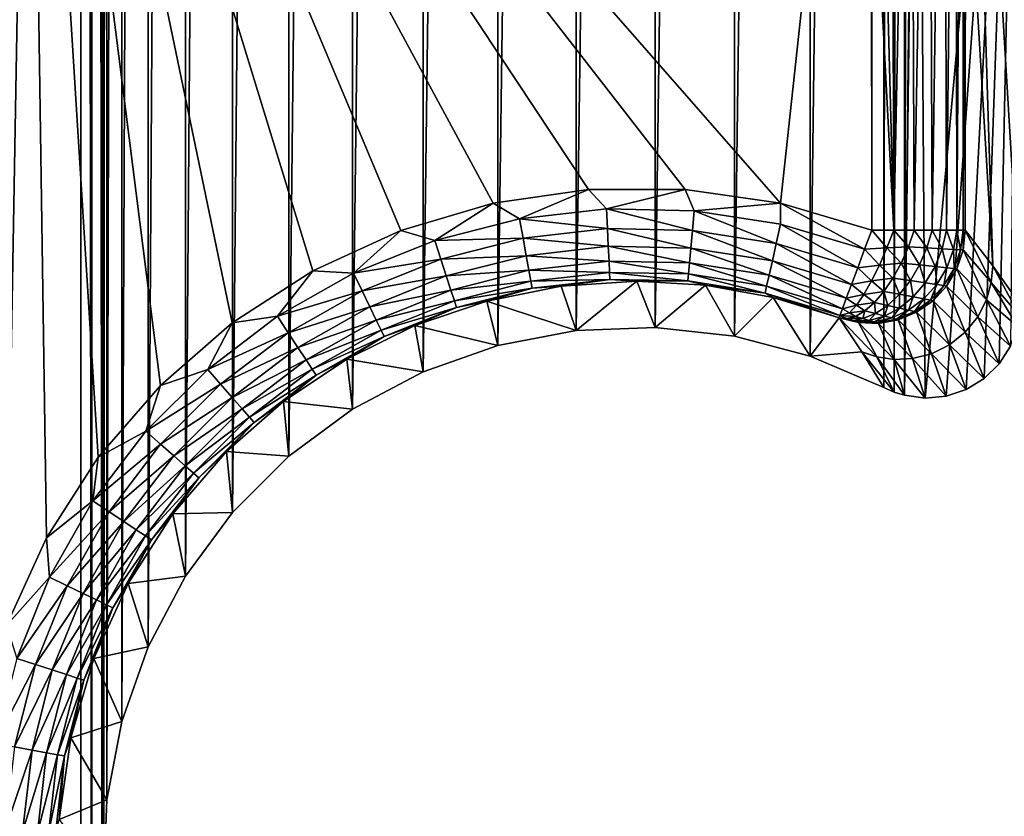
# Model space of a CAD drawing. Header units: metres. Extents: x -205 to 205, y -104 to 104.
# Tile 271 of 656: x -101.11 to -90.58, y -35.98 to -27.47. Entities that reach past the tile are written whole.
import ezdxf

# ---------------------------------------------------------------- set-up
doc = ezdxf.new("R2010")
doc.units = ezdxf.units.M
doc.layers.add('solid_01_2-CONSUMER_EHM_BOX_SW0001', color=7, linetype='CONTINUOUS')

msp = doc.modelspace()

# ---------------------------------------------------------------- linework, layer by layer
at = {"layer": 'solid_01_2-CONSUMER_EHM_BOX_SW0001'}
for points in [[(-200.010849, -74.958488), (-200.010773, 75.041512), (-0.010778, 75.04142)], [(-0.010849, -74.95858), (-200.010849, -74.958488), (-0.010778, 75.04142)], [(-100.443649, 40.640213, 63.099998), (-100.455429, -40.555729, 63.099998), (-110.711159, -40.55426, 63.099998)], [(-100.443649, 40.640213, 63.099998), (-110.711159, -40.55426, 63.099998), (-110.710999, -39.454594, 63.099998)], [(-100.443649, 40.640213, 63.099998), (-110.710999, -39.454594, 63.099998), (-110.699692, 39.542015, 63.099998)], [(-100.443649, 40.640213, 63.099998), (-100.336395, -40.547253, 63.099998), (-100.455429, -40.555729, 63.099998)], [(-100.324631, 40.631687, 63.099998), (-100.336395, -40.547253, 63.099998), (-100.443649, 40.640213, 63.099998)], [(-100.324631, 40.631687, 63.099998), (-100.222992, -40.527271, 63.099998), (-100.336395, -40.547253, 63.099998)], [(-100.21125, 40.611656, 63.099998), (-100.222992, -40.527271, 63.099998), (-100.324631, 40.631687, 63.099998)], [(-100.199188, 36.739082, 63.099998), (-100.222992, -40.527271, 63.099998), (-100.21125, 40.611656, 63.099998)], [(-173.512405, -37.4473, 108.5), (-88.501671, 37.540531, 108.5), (-173.501678, 37.5527, 108.5)], [(-173.512405, -37.4473, 108.5), (-88.512413, -37.459469, 108.5), (-88.501671, 37.540531, 108.5)], [(-100.199188, 36.739082, 63.099998), (-100.209694, -36.654671, 63.099998), (-100.222992, -40.527271, 63.099998)], [(-100.166359, 35.892834, 63.099998), (-100.209694, -36.654671, 63.099998), (-100.199188, 36.739082, 63.099998)], [(-100.166359, 35.892834, 63.099998), (-100.176628, -35.80843, 63.099998), (-100.209694, -36.654671, 63.099998)], [(-100.005829, 35.055706, 63.099998), (-100.176628, -35.80843, 63.099998), (-100.166359, 35.892834, 63.099998)], [(-100.005829, 35.055706, 63.099998), (-100.015854, -34.971352, 63.099998), (-100.176628, -35.80843, 63.099998)], [(-99.725822, 34.257557, 63.099998), (-100.015854, -34.971352, 63.099998), (-100.005829, 35.055706, 63.099998)], [(-99.725822, 34.257557, 63.099998), (-99.735619, -34.173283, 63.099998), (-100.015854, -34.971352, 63.099998)], [(-99.326309, 33.50378, 63.099998), (-99.735619, -34.173283, 63.099998), (-99.725822, 34.257557, 63.099998)], [(-101.250664, -33.94685, 6), (-101.009949, -20.257677, 6), (-101.236252, 34.019035, 6)], [(-99.326309, 33.50378, 63.099998), (-99.335884, -33.419621, 63.099998), (-99.735619, -34.173283, 63.099998)], [(-98.82415, 32.823624, 63.099998), (-99.335884, -33.419621, 63.099998), (-99.326309, 33.50378, 63.099998)], [(-98.82415, 32.823624, 63.099998), (-98.833542, -32.739605, 63.099998), (-99.335884, -33.419621, 63.099998)], [(-98.220818, 32.220116, 63.099998), (-98.833542, -32.739605, 63.099998), (-98.82415, 32.823624, 63.099998)], [(-98.220818, 32.220116, 63.099998), (-98.230034, -32.136272, 63.099998), (-98.833542, -32.739605, 63.099998)], [(-97.540802, 31.71777, 63.099998), (-98.230034, -32.136272, 63.099998), (-98.220818, 32.220116, 63.099998)], [(-97.540802, 31.71777, 63.099998), (-97.549873, -31.634117, 63.099998), (-98.230034, -32.136272, 63.099998)], [(-96.78714, 31.318039, 63.099998), (-97.549873, -31.634117, 63.099998), (-97.540802, 31.71777, 63.099998)], [(-92.648842, 31.149733, 63.099998), (-91.864624, 31.486334, 63.099998), (-92.657745, -31.06748, 63.099998)], [(-91.864624, 31.486334, 63.099998), (-91.873634, -31.404306, 63.099998), (-92.657745, -31.06748, 63.099998)], [(-91.754089, 31.533689, 63.099998), (-91.873634, -31.404306, 63.099998), (-91.864624, 31.486334, 63.099998)], [(-91.754089, 31.533689, 63.099998), (-91.763115, -31.451689, 63.099998), (-91.873634, -31.404306, 63.099998)], [(-91.643433, 31.56814, 63.099998), (-91.763115, -31.451689, 63.099998), (-91.754089, 31.533689, 63.099998)], [(-91.643433, 31.56814, 63.099998), (-91.652473, -31.486174, 63.099998), (-91.763115, -31.451689, 63.099998)], [(-91.643433, 31.56814, 63.099998), (-91.505829, 20.342657, 63.099998), (-91.652473, -31.486174, 63.099998)], [(-96.78714, 31.318039, 63.099998), (-96.796097, -31.234604, 63.099998), (-97.549873, -31.634117, 63.099998)], [(-95.989075, 31.037806, 63.099998), (-96.796097, -31.234604, 63.099998), (-96.78714, 31.318039, 63.099998)], [(-92.648842, 31.149733, 63.099998), (-93.468506, -30.853344, 63.099998), (-93.459656, 30.935829, 63.099998)], [(-92.648842, 31.149733, 63.099998), (-92.657745, -31.06748, 63.099998), (-93.468506, -30.853344, 63.099998)], [(-95.989075, 31.037806, 63.099998), (-95.997948, -30.954597, 63.099998), (-96.796097, -31.234604, 63.099998)], [(-95.151993, 30.877031, 63.099998), (-95.997948, -30.954597, 63.099998), (-95.989075, 31.037806, 63.099998)], [(-95.151993, 30.877031, 63.099998), (-95.160828, -30.794064, 63.099998), (-95.997948, -30.954597, 63.099998)], [(-94.305756, 30.843964, 63.099998), (-95.160828, -30.794064, 63.099998), (-95.151993, 30.877031, 63.099998)], [(-94.305756, 30.843964, 63.099998), (-94.314575, -30.761236, 63.099998), (-95.160828, -30.794064, 63.099998)], [(-93.459656, 30.935829, 63.099998), (-94.314575, -30.761236, 63.099998), (-94.305756, 30.843964, 63.099998)], [(-93.459656, 30.935829, 63.099998), (-93.468506, -30.853344, 63.099998), (-94.314575, -30.761236, 63.099998)], [(-91.652473, -31.486174, 63.099998), (-91.505829, 20.342657, 63.099998), (-91.50602, 19.039267, 63.099998)], [(-91.652473, -31.486174, 63.099998), (-91.50602, 19.039267, 63.099998), (-91.511459, -18.957342, 63.099998)], [(-91.652473, -31.486174, 63.099998), (-91.511459, -18.957342, 63.099998), (-91.511642, -20.260733, 63.099998)], [(-101.250664, -33.94685, 6), (-100.822754, -33.01004, 6), (-101.009949, -20.257677, 6)], [(-92.976326, -29.433245, 6), (-92.009987, -20.512053, 6), (-101.009949, -20.257677, 6)], [(-93.99427, -29.285986, 6), (-92.976326, -29.433245, 6), (-101.009949, -20.257677, 6)], [(-95.026894, -29.285738, 6), (-93.99427, -29.285986, 6), (-101.009949, -20.257677, 6)], [(-96.046501, -29.432863, 6), (-95.026894, -29.285738, 6), (-101.009949, -20.257677, 6)], [(-97.034622, -29.724173, 6), (-96.046501, -29.432863, 6), (-101.009949, -20.257677, 6)], [(-97.973137, -30.154863, 6), (-97.034622, -29.724173, 6), (-101.009949, -20.257677, 6)], [(-98.837029, -30.713064, 6), (-97.973137, -30.154863, 6), (-101.009949, -20.257677, 6)], [(-99.604118, -31.380417, 6), (-98.837029, -30.713064, 6), (-101.009949, -20.257677, 6)], [(-100.267845, -32.147213, 6), (-99.604118, -31.380417, 6), (-101.009949, -20.257677, 6)], [(-100.822754, -33.01004, 6), (-100.267845, -32.147213, 6), (-101.009949, -20.257677, 6)], [(-91.652473, -31.486174, 63.099998), (-91.511642, -20.260733, 63.099998), (-91.430527, -31.516359, 63.099998)], [(-91.430527, -31.516359, 63.099998), (-91.511642, -20.260733, 63.099998), (-90.411972, -20.260891, 63.099998)], [(-91.430527, -31.516359, 63.099998), (-90.411972, -20.260891, 63.099998), (-91.204445, -31.494024, 63.099998)], [(-91.204445, -31.494024, 63.099998), (-90.411972, -20.260891, 63.099998), (-90.992958, -31.42351, 63.099998)], [(-90.413445, -30.516777, 63.099998), (-90.411972, -20.260891, 63.099998), (-90.999657, -20.750475, 6.989528)], [(-90.992958, -31.42351, 63.099998), (-90.411972, -20.260891, 63.099998), (-90.799438, -31.305477, 63.099998)], [(-90.799438, -31.305477, 63.099998), (-90.411972, -20.260891, 63.099998), (-90.640007, -31.149803, 63.099998)], [(-90.640007, -31.149803, 63.099998), (-90.411972, -20.260891, 63.099998), (-90.516777, -30.959291, 63.099998)], [(-92.976326, -29.433245, 6), (-92.000885, -29.720072, 6), (-92.009987, -20.512053, 6)], [(-92.009987, -20.512053, 6), (-92.000885, -29.720072, 6), (-91.999916, -25.239517, 6)], [(-91.766243, -29.720102, 6.027918), (-91.792999, -20.758808, 6.021575), (-92.004807, -20.758966, 6)], [(-91.766243, -29.720102, 6.027918), (-92.004807, -20.758966, 6), (-91.999916, -25.239517, 6)], [(-91.766243, -29.720102, 6.027918), (-91.583344, -20.758236, 6.090754), (-91.792999, -20.758808, 6.021575)], [(-91.766243, -29.720102, 6.027918), (-91.546967, -29.720133, 6.108957), (-91.583344, -20.758236, 6.090754)], [(-91.546967, -29.720133, 6.108957), (-91.3899, -20.757246, 6.20737), (-91.583344, -20.758236, 6.090754)], [(-91.546967, -29.720133, 6.108957), (-91.3564, -29.720161, 6.235385), (-91.3899, -20.757246, 6.20737)], [(-91.3564, -29.720161, 6.235385), (-91.227684, -20.755899, 6.36428), (-91.3899, -20.757246, 6.20737)], [(-91.3564, -29.720161, 6.235385), (-91.20327, -29.720182, 6.396831), (-91.227684, -20.755899, 6.36428)], [(-91.20327, -29.720182, 6.396831), (-91.104652, -20.754263, 6.553835), (-91.227684, -20.755899, 6.36428)], [(-91.20327, -29.720182, 6.396831), (-91.092148, -29.720198, 6.582626), (-91.104652, -20.754263, 6.553835)], [(-91.092148, -29.720198, 6.582626), (-91.027519, -20.752428, 6.765339), (-91.104652, -20.754263, 6.553835)], [(-91.092148, -29.720198, 6.582626), (-91.024651, -29.720209, 6.783269), (-91.027519, -20.752428, 6.765339)], [(-91.000938, -29.720406, 6.989528), (-91.000298, -25.235435, 6.989528), (-91.027519, -20.752428, 6.765339)], [(-91.024651, -29.720209, 6.783269), (-91.000938, -29.720406, 6.989528), (-91.027519, -20.752428, 6.765339)], [(-90.707146, -30.103773, 35.049213), (-90.999657, -20.750475, 6.989528), (-91.000298, -25.235435, 6.989528)], [(-90.707146, -30.103773, 35.049213), (-90.413445, -30.516777, 63.099998), (-90.999657, -20.750475, 6.989528)], [(-91.766243, -29.720102, 6.027918), (-91.999916, -25.239517, 6), (-92.000885, -29.720072, 6)], [(-90.707146, -30.103773, 35.049213), (-91.000298, -25.235435, 6.989528), (-91.000938, -29.720406, 6.989528)], [(-95.764877, -29.600975, 6.024549), (-95.026894, -29.285738, 6), (-96.046501, -29.432863, 6)], [(-95.764877, -29.600975, 6.024549), (-94.835014, -29.494989, 6.024549), (-95.026894, -29.285738, 6)], [(-94.835014, -29.494989, 6.024549), (-93.99427, -29.285986, 6), (-95.026894, -29.285738, 6)], [(-94.835014, -29.494989, 6.024549), (-93.899338, -29.514511, 6.024549), (-93.99427, -29.285986, 6)], [(-93.899338, -29.514511, 6.024549), (-92.976326, -29.433245, 6), (-93.99427, -29.285986, 6)], [(-96.672157, -29.830561, 6.024549), (-96.046501, -29.432863, 6), (-97.034622, -29.724173, 6)], [(-96.672157, -29.830561, 6.024549), (-95.764877, -29.600975, 6.024549), (-96.046501, -29.432863, 6)], [(-93.899338, -29.514511, 6.024549), (-92.974709, -29.659191, 6.024549), (-92.976326, -29.433245, 6)], [(-92.077789, -29.92642, 6.024549), (-92.000885, -29.720072, 6), (-92.976326, -29.433245, 6)], [(-92.974709, -29.659191, 6.024549), (-92.077789, -29.92642, 6.024549), (-92.976326, -29.433245, 6)], [(-94.825264, -29.705378, 6.097567), (-94.835014, -29.494989, 6.024549), (-95.764877, -29.600975, 6.024549)], [(-93.917854, -29.72431, 6.097567), (-93.899338, -29.514511, 6.024549), (-94.835014, -29.494989, 6.024549)], [(-94.825264, -29.705378, 6.097567), (-93.917854, -29.72431, 6.097567), (-94.835014, -29.494989, 6.024549)], [(-93.917854, -29.72431, 6.097567), (-93.021164, -29.864618, 6.097567), (-93.899338, -29.514511, 6.024549)], [(-93.021164, -29.864618, 6.097567), (-92.974709, -29.659191, 6.024549), (-93.899338, -29.514511, 6.024549)], [(-95.727036, -29.808161, 6.097567), (-95.764877, -29.600975, 6.024549), (-96.672157, -29.830561, 6.024549)], [(-95.727036, -29.808161, 6.097567), (-94.825264, -29.705378, 6.097567), (-95.764877, -29.600975, 6.024549)], [(-93.021164, -29.864618, 6.097567), (-92.151344, -30.123774, 6.097567), (-92.974709, -29.659191, 6.024549)], [(-92.974709, -29.659191, 6.024549), (-92.151344, -30.123774, 6.097567), (-92.077789, -29.92642, 6.024549)], [(-97.54052, -30.179607, 6.024549), (-97.034622, -29.724173, 6), (-97.973137, -30.154863, 6)], [(-97.54052, -30.179607, 6.024549), (-96.672157, -29.830561, 6.024549), (-97.034622, -29.724173, 6)], [(-94.816505, -29.894381, 6.215427), (-94.825264, -29.705378, 6.097567), (-95.727036, -29.808161, 6.097567)], [(-93.934494, -29.912783, 6.215427), (-93.917854, -29.72431, 6.097567), (-94.825264, -29.705378, 6.097567)], [(-94.816505, -29.894381, 6.215427), (-93.934494, -29.912783, 6.215427), (-94.825264, -29.705378, 6.097567)], [(-93.934494, -29.912783, 6.215427), (-93.062889, -30.049164, 6.215427), (-93.917854, -29.72431, 6.097567)], [(-93.062889, -30.049164, 6.215427), (-93.021164, -29.864618, 6.097567), (-93.917854, -29.72431, 6.097567)], [(-92.077789, -29.92642, 6.024549), (-91.839134, -29.91198, 6.032009), (-92.000885, -29.720072, 6)], [(-91.839134, -29.91198, 6.032009), (-91.766243, -29.720102, 6.027918), (-92.000885, -29.720072, 6)], [(-91.609322, -29.900774, 6.097766), (-91.766243, -29.720102, 6.027918), (-91.839134, -29.91198, 6.032009)], [(-91.609322, -29.900774, 6.097766), (-91.546967, -29.720133, 6.108957), (-91.766243, -29.720102, 6.027918)], [(-91.411453, -29.910612, 6.214977), (-91.546967, -29.720133, 6.108957), (-91.609322, -29.900774, 6.097766)], [(-91.411453, -29.910612, 6.214977), (-91.3564, -29.720161, 6.235385), (-91.546967, -29.720133, 6.108957)], [(-91.247986, -29.919525, 6.372813), (-91.3564, -29.720161, 6.235385), (-91.411453, -29.910612, 6.214977)], [(-91.247986, -29.919525, 6.372813), (-91.20327, -29.720182, 6.396831), (-91.3564, -29.720161, 6.235385)], [(-91.126358, -29.926619, 6.561202), (-91.20327, -29.720182, 6.396831), (-91.247986, -29.919525, 6.372813)], [(-91.126358, -29.926619, 6.561202), (-91.092148, -29.720198, 6.582626), (-91.20327, -29.720182, 6.396831)], [(-91.050934, -29.931175, 6.769723), (-91.092148, -29.720198, 6.582626), (-91.126358, -29.926619, 6.561202)], [(-91.050934, -29.931175, 6.769723), (-91.024651, -29.720209, 6.783269), (-91.092148, -29.720198, 6.582626)], [(-91.023819, -29.932615, 6.986961), (-91.024651, -29.720209, 6.783269), (-91.050934, -29.931175, 6.769723)], [(-91.023819, -29.932615, 6.986961), (-91.000938, -29.720406, 6.989528), (-91.024651, -29.720209, 6.783269)], [(-90.723114, -30.281601, 35.046658), (-91.000938, -29.720406, 6.989528), (-91.023819, -29.932615, 6.986961)], [(-90.707146, -30.103773, 35.049213), (-91.000938, -29.720406, 6.989528), (-90.723114, -30.281601, 35.046658)], [(-96.606903, -30.030809, 6.097567), (-96.672157, -29.830561, 6.024549), (-97.54052, -30.179607, 6.024549)], [(-96.606903, -30.030809, 6.097567), (-95.727036, -29.808161, 6.097567), (-96.672157, -29.830561, 6.024549)], [(-95.693031, -29.994287, 6.215427), (-95.727036, -29.808161, 6.097567), (-96.606903, -30.030809, 6.097567)], [(-95.693031, -29.994287, 6.215427), (-94.816505, -29.894381, 6.215427), (-95.727036, -29.808161, 6.097567)], [(-93.062889, -30.049164, 6.215427), (-92.217415, -30.301067, 6.215427), (-93.021164, -29.864618, 6.097567)], [(-93.021164, -29.864618, 6.097567), (-92.217415, -30.301067, 6.215427), (-92.151344, -30.123774, 6.097567)], [(-94.809174, -30.052607, 6.372272), (-94.816505, -29.894381, 6.215427), (-95.693031, -29.994287, 6.215427)], [(-93.948418, -30.070566, 6.372272), (-93.934494, -29.912783, 6.215427), (-94.816505, -29.894381, 6.215427)], [(-94.809174, -30.052607, 6.372272), (-93.948418, -30.070566, 6.372272), (-94.816505, -29.894381, 6.215427)], [(-93.948418, -30.070566, 6.372272), (-93.097832, -30.203659, 6.372272), (-93.934494, -29.912783, 6.215427)], [(-93.097832, -30.203659, 6.372272), (-93.062889, -30.049164, 6.215427), (-93.934494, -29.912783, 6.215427)], [(-92.077789, -29.92642, 6.024549), (-92.151344, -30.123774, 6.097567), (-91.918816, -30.095636, 6.076846)], [(-92.077789, -29.92642, 6.024549), (-91.918816, -30.095636, 6.076846), (-91.839134, -29.91198, 6.032009)], [(-91.685928, -30.074383, 6.119509), (-91.839134, -29.91198, 6.032009), (-91.918816, -30.095636, 6.076846)], [(-91.685928, -30.074383, 6.119509), (-91.609322, -29.900774, 6.097766), (-91.839134, -29.91198, 6.032009)], [(-91.489708, -30.092813, 6.225558), (-91.609322, -29.900774, 6.097766), (-91.685928, -30.074383, 6.119509)], [(-91.489708, -30.092813, 6.225558), (-91.411453, -29.910612, 6.214977), (-91.609322, -29.900774, 6.097766)], [(-91.324257, -30.109598, 6.375148), (-91.411453, -29.910612, 6.214977), (-91.489708, -30.092813, 6.225558)], [(-91.324257, -30.109598, 6.375148), (-91.247986, -29.919525, 6.372813), (-91.411453, -29.910612, 6.214977)], [(-91.198936, -30.123129, 6.559068), (-91.247986, -29.919525, 6.372813), (-91.324257, -30.109598, 6.375148)], [(-91.198936, -30.123129, 6.559068), (-91.126358, -29.926619, 6.561202), (-91.247986, -29.919525, 6.372813)], [(-91.120102, -30.132065, 6.766587), (-91.126358, -29.926619, 6.561202), (-91.198936, -30.123129, 6.559068)], [(-91.120102, -30.132065, 6.766587), (-91.050934, -29.931175, 6.769723), (-91.126358, -29.926619, 6.561202)], [(-91.091377, -30.135487, 6.984987), (-91.050934, -29.931175, 6.769723), (-91.120102, -30.132065, 6.766587)], [(-91.091377, -30.135487, 6.984987), (-91.023819, -29.932615, 6.986961), (-91.050934, -29.931175, 6.769723)], [(-90.775414, -30.466755, 35.044582), (-91.023819, -29.932615, 6.986961), (-91.091377, -30.135487, 6.984987)], [(-90.723114, -30.281601, 35.046658), (-91.023819, -29.932615, 6.986961), (-90.775414, -30.466755, 35.044582)], [(-97.449028, -30.36931, 6.097567), (-96.606903, -30.030809, 6.097567), (-97.54052, -30.179607, 6.024549)], [(-96.548279, -30.210705, 6.215427), (-96.606903, -30.030809, 6.097567), (-97.449028, -30.36931, 6.097567)], [(-96.548279, -30.210705, 6.215427), (-95.693031, -29.994287, 6.215427), (-96.606903, -30.030809, 6.097567)], [(-95.664574, -30.150106, 6.372272), (-95.693031, -29.994287, 6.215427), (-96.548279, -30.210705, 6.215427)], [(-95.664574, -30.150106, 6.372272), (-94.809174, -30.052607, 6.372272), (-95.693031, -29.994287, 6.215427)], [(-94.803627, -30.172194, 6.560308), (-94.809174, -30.052607, 6.372272), (-95.664574, -30.150106, 6.372272)], [(-93.958946, -30.189817, 6.560308), (-93.948418, -30.070566, 6.372272), (-94.809174, -30.052607, 6.372272)], [(-94.803627, -30.172194, 6.560308), (-93.958946, -30.189817, 6.560308), (-94.809174, -30.052607, 6.372272)], [(-93.958946, -30.189817, 6.560308), (-93.124237, -30.320427, 6.560308), (-93.948418, -30.070566, 6.372272)], [(-93.124237, -30.320427, 6.560308), (-93.097832, -30.203659, 6.372272), (-93.948418, -30.070566, 6.372272)], [(-93.097832, -30.203659, 6.372272), (-92.272728, -30.44949, 6.372272), (-93.062889, -30.049164, 6.215427)], [(-93.062889, -30.049164, 6.215427), (-92.272728, -30.44949, 6.372272), (-92.217415, -30.301067, 6.215427)], [(-92.151344, -30.123774, 6.097567), (-92.001953, -30.263485, 6.160537), (-91.918816, -30.095636, 6.076846)], [(-91.774025, -30.235064, 6.173372), (-91.918816, -30.095636, 6.076846), (-92.001953, -30.263485, 6.160537)], [(-91.774025, -30.235064, 6.173372), (-91.685928, -30.074383, 6.119509), (-91.918816, -30.095636, 6.076846)], [(-91.58812, -30.260315, 6.266678), (-91.685928, -30.074383, 6.119509), (-91.774025, -30.235064, 6.173372)], [(-91.58812, -30.260315, 6.266678), (-91.489708, -30.092813, 6.225558), (-91.685928, -30.074383, 6.119509)], [(-91.428909, -30.283329, 6.403695), (-91.489708, -30.092813, 6.225558), (-91.58812, -30.260315, 6.266678)], [(-91.428909, -30.283329, 6.403695), (-91.324257, -30.109598, 6.375148), (-91.489708, -30.092813, 6.225558)], [(-98.354294, -30.641823, 6.024549), (-97.973137, -30.154863, 6), (-98.837029, -30.713064, 6)], [(-98.354294, -30.641823, 6.024549), (-97.54052, -30.179607, 6.024549), (-97.973137, -30.154863, 6)], [(-97.449028, -30.36931, 6.097567), (-97.54052, -30.179607, 6.024549), (-98.354294, -30.641823, 6.024549)], [(-96.499207, -30.361307, 6.372272), (-95.664574, -30.150106, 6.372272), (-96.548279, -30.210705, 6.215427)], [(-95.643059, -30.267874, 6.560308), (-95.664574, -30.150106, 6.372272), (-96.499207, -30.361307, 6.372272)], [(-95.643059, -30.267874, 6.560308), (-94.803627, -30.172194, 6.560308), (-95.664574, -30.150106, 6.372272)], [(-94.800156, -30.247202, 6.770193), (-94.803627, -30.172194, 6.560308), (-95.643059, -30.267874, 6.560308)], [(-93.965546, -30.264614, 6.770193), (-93.958946, -30.189817, 6.560308), (-94.803627, -30.172194, 6.560308)], [(-94.800156, -30.247202, 6.770193), (-93.965546, -30.264614, 6.770193), (-94.803627, -30.172194, 6.560308)], [(-93.965546, -30.264614, 6.770193), (-93.140793, -30.393665, 6.770193), (-93.958946, -30.189817, 6.560308)], [(-93.140793, -30.393665, 6.770193), (-93.124237, -30.320427, 6.560308), (-93.958946, -30.189817, 6.560308)], [(-92.151344, -30.123774, 6.097567), (-92.217415, -30.301067, 6.215427), (-92.001953, -30.263485, 6.160537)], [(-91.306709, -30.301949, 6.576286), (-91.324257, -30.109598, 6.375148), (-91.428909, -30.283329, 6.403695)], [(-91.306709, -30.301949, 6.576286), (-91.198936, -30.123129, 6.559068), (-91.324257, -30.109598, 6.375148)], [(-91.229034, -30.31435, 6.77399), (-91.198936, -30.123129, 6.559068), (-91.306709, -30.301949, 6.576286)], [(-91.229034, -30.31435, 6.77399), (-91.120102, -30.132065, 6.766587), (-91.198936, -30.123129, 6.559068)], [(-91.200462, -30.319286, 6.9837), (-91.120102, -30.132065, 6.766587), (-91.229034, -30.31435, 6.77399)], [(-91.200462, -30.319286, 6.9837), (-91.091377, -30.135487, 6.984987), (-91.120102, -30.132065, 6.766587)], [(-90.868462, -30.648226, 35.042988), (-91.091377, -30.135487, 6.984987), (-91.200462, -30.319286, 6.9837)], [(-90.775414, -30.466755, 35.044582), (-91.091377, -30.135487, 6.984987), (-90.868462, -30.648226, 35.042988)], [(-90.707146, -30.103773, 35.049213), (-90.723114, -30.281601, 35.046658), (-90.421974, -30.635794, 63.099998)], [(-90.707146, -30.103773, 35.049213), (-90.421974, -30.635794, 63.099998), (-90.413445, -30.516777, 63.099998)], [(-97.366837, -30.539732, 6.215427), (-96.548279, -30.210705, 6.215427), (-97.449028, -30.36931, 6.097567)], [(-96.499207, -30.361307, 6.372272), (-96.548279, -30.210705, 6.215427), (-97.366837, -30.539732, 6.215427)], [(-96.462112, -30.475132, 6.560308), (-95.643059, -30.267874, 6.560308), (-96.499207, -30.361307, 6.372272)], [(-95.62957, -30.34174, 6.770193), (-95.643059, -30.267874, 6.560308), (-96.462112, -30.475132, 6.560308)], [(-95.62957, -30.34174, 6.770193), (-94.800156, -30.247202, 6.770193), (-95.643059, -30.267874, 6.560308)], [(-95.321037, -30.320311, 6.991273), (-94.800156, -30.247202, 6.770193), (-95.62957, -30.34174, 6.770193)], [(-95.321037, -30.320311, 6.991273), (-94.511383, -30.26726, 6.991273), (-94.800156, -30.247202, 6.770193)], [(-95.160828, -30.794064, 63.099998), (-94.511383, -30.26726, 6.991273), (-95.321037, -30.320311, 6.991273)], [(-95.160828, -30.794064, 63.099998), (-94.314575, -30.761236, 63.099998), (-94.511383, -30.26726, 6.991273)], [(-94.511383, -30.26726, 6.991273), (-93.965546, -30.264614, 6.770193), (-94.800156, -30.247202, 6.770193)], [(-94.511383, -30.26726, 6.991273), (-93.777176, -30.311052, 6.991273), (-93.965546, -30.264614, 6.770193)], [(-94.314575, -30.761236, 63.099998), (-93.777176, -30.311052, 6.991273), (-94.511383, -30.26726, 6.991273)], [(-93.777176, -30.311052, 6.991273), (-93.140793, -30.393665, 6.770193), (-93.965546, -30.264614, 6.770193)], [(-93.124237, -30.320427, 6.560308), (-92.314537, -30.561668, 6.560308), (-93.097832, -30.203659, 6.372272)], [(-93.097832, -30.203659, 6.372272), (-92.314537, -30.561668, 6.560308), (-92.272728, -30.44949, 6.372272)], [(-92.217415, -30.301067, 6.215427), (-92.272728, -30.44949, 6.372272), (-92.085052, -30.408461, 6.279561)], [(-92.217415, -30.301067, 6.215427), (-92.085052, -30.408461, 6.279561), (-92.001953, -30.263485, 6.160537)], [(-91.870392, -30.376959, 6.257391), (-92.001953, -30.263485, 6.160537), (-92.085052, -30.408461, 6.279561)], [(-91.870392, -30.376959, 6.257391), (-91.774025, -30.235064, 6.173372), (-92.001953, -30.263485, 6.160537)], [(-91.702812, -30.406513, 6.336715), (-91.774025, -30.235064, 6.173372), (-91.870392, -30.376959, 6.257391)], [(-91.702812, -30.406513, 6.336715), (-91.58812, -30.260315, 6.266678), (-91.774025, -30.235064, 6.173372)], [(-91.557556, -30.433432, 6.457257), (-91.58812, -30.260315, 6.266678), (-91.702812, -30.406513, 6.336715)], [(-91.557556, -30.433432, 6.457257), (-91.428909, -30.283329, 6.403695), (-91.58812, -30.260315, 6.266678)], [(-91.444946, -30.455231, 6.6121), (-91.428909, -30.283329, 6.403695), (-91.557556, -30.433432, 6.457257)], [(-91.444946, -30.455231, 6.6121), (-91.306709, -30.301949, 6.576286), (-91.428909, -30.283329, 6.403695)], [(-91.372818, -30.469805, 6.791596), (-91.306709, -30.301949, 6.576286), (-91.444946, -30.455231, 6.6121)], [(-91.372818, -30.469805, 6.791596), (-91.229034, -30.31435, 6.77399), (-91.306709, -30.301949, 6.576286)], [(-90.723114, -30.281601, 35.046658), (-90.775414, -30.466755, 35.044582), (-90.442001, -30.749176, 63.099998)], [(-90.723114, -30.281601, 35.046658), (-90.442001, -30.749176, 63.099998), (-90.421974, -30.635794, 63.099998)], [(-98.238213, -30.817562, 6.097567), (-97.449028, -30.36931, 6.097567), (-98.354294, -30.641823, 6.024549)], [(-97.366837, -30.539732, 6.215427), (-97.449028, -30.36931, 6.097567), (-98.238213, -30.817562, 6.097567)], [(-97.298027, -30.682404, 6.372272), (-96.499207, -30.361307, 6.372272), (-97.366837, -30.539732, 6.215427)], [(-96.462112, -30.475132, 6.560308), (-96.499207, -30.361307, 6.372272), (-97.298027, -30.682404, 6.372272)], [(-96.43885, -30.546524, 6.770193), (-95.62957, -30.34174, 6.770193), (-96.462112, -30.475132, 6.560308)], [(-96.116814, -30.478788, 6.991273), (-95.62957, -30.34174, 6.770193), (-96.43885, -30.546524, 6.770193)], [(-96.116814, -30.478788, 6.991273), (-95.321037, -30.320311, 6.991273), (-95.62957, -30.34174, 6.770193)], [(-95.160828, -30.794064, 63.099998), (-95.321037, -30.320311, 6.991273), (-96.116814, -30.478788, 6.991273)], [(-94.314575, -30.761236, 63.099998), (-93.468506, -30.853344, 63.099998), (-93.777176, -30.311052, 6.991273)], [(-93.777176, -30.311052, 6.991273), (-93.053337, -30.441605, 6.991273), (-93.140793, -30.393665, 6.770193)], [(-93.468506, -30.853344, 63.099998), (-93.053337, -30.441605, 6.991273), (-93.777176, -30.311052, 6.991273)], [(-93.140793, -30.393665, 6.770193), (-92.340759, -30.632029, 6.770193), (-93.124237, -30.320427, 6.560308)], [(-93.140793, -30.393665, 6.770193), (-92.350098, -30.657072, 6.991273), (-92.340759, -30.632029, 6.770193)], [(-93.053337, -30.441605, 6.991273), (-92.350098, -30.657072, 6.991273), (-93.140793, -30.393665, 6.770193)], [(-93.124237, -30.320427, 6.560308), (-92.340759, -30.632029, 6.770193), (-92.314537, -30.561668, 6.560308)], [(-92.272728, -30.44949, 6.372272), (-92.164597, -30.524464, 6.428907), (-92.085052, -30.408461, 6.279561)], [(-91.971527, -30.49489, 6.368502), (-92.085052, -30.408461, 6.279561), (-92.164597, -30.524464, 6.428907)], [(-91.971527, -30.49489, 6.368502), (-91.870392, -30.376959, 6.257391), (-92.085052, -30.408461, 6.279561)], [(-91.829254, -30.525642, 6.432907), (-91.870392, -30.376959, 6.257391), (-91.971527, -30.49489, 6.368502)], [(-91.829254, -30.525642, 6.432907), (-91.702812, -30.406513, 6.336715), (-91.870392, -30.376959, 6.257391)], [(-91.704796, -30.55361, 6.533587), (-91.702812, -30.406513, 6.336715), (-91.829254, -30.525642, 6.432907)], [(-91.704796, -30.55361, 6.533587), (-91.557556, -30.433432, 6.457257), (-91.702812, -30.406513, 6.336715)], [(-91.34613, -30.475723, 6.983158), (-91.229034, -30.31435, 6.77399), (-91.372818, -30.469805, 6.791596)], [(-91.34613, -30.475723, 6.983158), (-91.200462, -30.319286, 6.9837), (-91.229034, -30.31435, 6.77399)], [(-91.002113, -30.81278, 35.042057), (-91.200462, -30.319286, 6.9837), (-91.34613, -30.475723, 6.983158)], [(-90.868462, -30.648226, 35.042988), (-91.200462, -30.319286, 6.9837), (-91.002113, -30.81278, 35.042057)], [(-97.246025, -30.790234, 6.560308), (-96.462112, -30.475132, 6.560308), (-97.298027, -30.682404, 6.372272)], [(-96.43885, -30.546524, 6.770193), (-96.462112, -30.475132, 6.560308), (-97.246025, -30.790234, 6.560308)], [(-96.885025, -30.739969, 6.991273), (-96.116814, -30.478788, 6.991273), (-96.43885, -30.546524, 6.770193)], [(-95.997948, -30.954597, 63.099998), (-96.116814, -30.478788, 6.991273), (-96.885025, -30.739969, 6.991273)], [(-95.997948, -30.954597, 63.099998), (-95.160828, -30.794064, 63.099998), (-96.116814, -30.478788, 6.991273)], [(-93.468506, -30.853344, 63.099998), (-92.657745, -31.06748, 63.099998), (-93.053337, -30.441605, 6.991273)], [(-92.657745, -31.06748, 63.099998), (-92.350098, -30.657072, 6.991273), (-93.053337, -30.441605, 6.991273)], [(-92.272728, -30.44949, 6.372272), (-92.314537, -30.561668, 6.560308), (-92.164597, -30.524464, 6.428907)], [(-92.07373, -30.584555, 6.50265), (-91.971527, -30.49489, 6.368502), (-92.164597, -30.524464, 6.428907)], [(-91.962471, -30.613007, 6.551462), (-91.971527, -30.49489, 6.368502), (-92.07373, -30.584555, 6.50265)], [(-91.962471, -30.613007, 6.551462), (-91.829254, -30.525642, 6.432907), (-91.971527, -30.49489, 6.368502)], [(-91.607582, -30.57625, 6.664937), (-91.557556, -30.433432, 6.457257), (-91.704796, -30.55361, 6.533587)], [(-91.607582, -30.57625, 6.664937), (-91.444946, -30.455231, 6.6121), (-91.557556, -30.433432, 6.457257)], [(-91.54496, -30.59141, 6.818613), (-91.444946, -30.455231, 6.6121), (-91.607582, -30.57625, 6.664937)], [(-91.54496, -30.59141, 6.818613), (-91.372818, -30.469805, 6.791596), (-91.444946, -30.455231, 6.6121)], [(-91.521835, -30.597702, 6.983386), (-91.372818, -30.469805, 6.791596), (-91.54496, -30.59141, 6.818613)], [(-91.521835, -30.597702, 6.983386), (-91.34613, -30.475723, 6.983158), (-91.372818, -30.469805, 6.791596)], [(-91.170486, -30.947416, 35.041912), (-91.34613, -30.475723, 6.983158), (-91.521835, -30.597702, 6.983386)], [(-91.002113, -30.81278, 35.042057), (-91.34613, -30.475723, 6.983158), (-91.170486, -30.947416, 35.041912)], [(-90.775414, -30.466755, 35.044582), (-90.868462, -30.648226, 35.042988), (-90.516777, -30.959291, 63.099998)], [(-90.775414, -30.466755, 35.044582), (-90.516777, -30.959291, 63.099998), (-90.442001, -30.749176, 63.099998)], [(-98.133934, -30.975437, 6.215427), (-97.366837, -30.539732, 6.215427), (-98.238213, -30.817562, 6.097567)], [(-97.298027, -30.682404, 6.372272), (-97.366837, -30.539732, 6.215427), (-98.133934, -30.975437, 6.215427)], [(-97.213402, -30.857866, 6.770193), (-96.43885, -30.546524, 6.770193), (-97.246025, -30.790234, 6.560308)], [(-96.885025, -30.739969, 6.991273), (-96.43885, -30.546524, 6.770193), (-97.213402, -30.857866, 6.770193)], [(-92.314537, -30.561668, 6.560308), (-92.340759, -30.632029, 6.770193), (-92.237259, -30.606609, 6.602291)], [(-92.173271, -30.642683, 6.654941), (-92.237259, -30.606609, 6.602291), (-92.340759, -30.632029, 6.770193)], [(-92.314537, -30.561668, 6.560308), (-92.237259, -30.606609, 6.602291), (-92.164597, -30.524464, 6.428907)], [(-92.07373, -30.584555, 6.50265), (-92.164597, -30.524464, 6.428907), (-92.237259, -30.606609, 6.602291)], [(-92.173271, -30.642683, 6.654941), (-92.07373, -30.584555, 6.50265), (-92.237259, -30.606609, 6.602291)], [(-92.097198, -30.665157, 6.687704), (-92.07373, -30.584555, 6.50265), (-92.173271, -30.642683, 6.654941)], [(-92.097198, -30.665157, 6.687704), (-91.962471, -30.613007, 6.551462), (-92.07373, -30.584555, 6.50265)], [(-92.029854, -30.68549, 6.740921), (-91.962471, -30.613007, 6.551462), (-92.097198, -30.665157, 6.687704)], [(-92.029854, -30.68549, 6.740921), (-91.864464, -30.638821, 6.629482), (-91.962471, -30.613007, 6.551462)], [(-91.864464, -30.638821, 6.629482), (-91.829254, -30.525642, 6.432907), (-91.962471, -30.613007, 6.551462)], [(-91.864464, -30.638821, 6.629482), (-91.704796, -30.55361, 6.533587), (-91.829254, -30.525642, 6.432907)], [(-91.787476, -30.659691, 6.732481), (-91.704796, -30.55361, 6.533587), (-91.864464, -30.638821, 6.629482)], [(-91.787476, -30.659691, 6.732481), (-91.607582, -30.57625, 6.664937), (-91.704796, -30.55361, 6.533587)], [(-91.737686, -30.673672, 6.853818), (-91.607582, -30.57625, 6.664937), (-91.787476, -30.659691, 6.732481)], [(-91.737686, -30.673672, 6.853818), (-91.54496, -30.59141, 6.818613), (-91.607582, -30.57625, 6.664937)], [(-91.719307, -30.67948, 6.984373), (-91.54496, -30.59141, 6.818613), (-91.737686, -30.673672, 6.853818)], [(-91.719307, -30.67948, 6.984373), (-91.521835, -30.597702, 6.983386), (-91.54496, -30.59141, 6.818613)], [(-91.362526, -31.042377, 35.04258), (-91.521835, -30.597702, 6.983386), (-91.719307, -30.67948, 6.984373)], [(-91.170486, -30.947416, 35.041912), (-91.521835, -30.597702, 6.983386), (-91.362526, -31.042377, 35.04258)], [(-99.098824, -31.208878, 6.024549), (-98.837029, -30.713064, 6), (-99.604118, -31.380417, 6)], [(-99.098824, -31.208878, 6.024549), (-98.354294, -30.641823, 6.024549), (-98.837029, -30.713064, 6)], [(-98.238213, -30.817562, 6.097567), (-98.354294, -30.641823, 6.024549), (-99.098824, -31.208878, 6.024549)], [(-98.046638, -31.107607, 6.372272), (-97.298027, -30.682404, 6.372272), (-98.133934, -30.975437, 6.215427)], [(-97.246025, -30.790234, 6.560308), (-97.298027, -30.682404, 6.372272), (-98.046638, -31.107607, 6.372272)], [(-92.657745, -31.06748, 63.099998), (-92.106972, -31.020309, 35.051147), (-92.350098, -30.657072, 6.991273)], [(-92.266533, -30.667152, 6.819821), (-92.340759, -30.632029, 6.770193), (-92.350098, -30.657072, 6.991273)], [(-92.194023, -30.69166, 6.863229), (-92.266533, -30.667152, 6.819821), (-92.350098, -30.657072, 6.991273)], [(-92.143204, -30.709822, 6.98841), (-92.194023, -30.69166, 6.863229), (-92.350098, -30.657072, 6.991273)], [(-91.945343, -31.074905, 35.048222), (-92.143204, -30.709822, 6.98841), (-92.350098, -30.657072, 6.991273)], [(-91.945343, -31.074905, 35.048222), (-92.350098, -30.657072, 6.991273), (-92.106972, -31.020309, 35.051147)], [(-92.266533, -30.667152, 6.819821), (-92.173271, -30.642683, 6.654941), (-92.340759, -30.632029, 6.770193)], [(-92.266533, -30.667152, 6.819821), (-92.097198, -30.665157, 6.687704), (-92.173271, -30.642683, 6.654941)], [(-92.194023, -30.69166, 6.863229), (-92.097198, -30.665157, 6.687704), (-92.266533, -30.667152, 6.819821)], [(-92.194023, -30.69166, 6.863229), (-92.029854, -30.68549, 6.740921), (-92.097198, -30.665157, 6.687704)], [(-92.194023, -30.69166, 6.863229), (-91.976746, -30.701895, 6.811764), (-92.029854, -30.68549, 6.740921)], [(-92.143204, -30.709822, 6.98841), (-91.976746, -30.701895, 6.811764), (-92.194023, -30.69166, 6.863229)], [(-92.143204, -30.709822, 6.98841), (-91.942299, -30.712879, 6.895624), (-91.976746, -30.701895, 6.811764)], [(-92.143204, -30.709822, 6.98841), (-91.929543, -30.717422, 6.986073), (-91.942299, -30.712879, 6.895624)], [(-91.762199, -31.102154, 35.045918), (-91.929543, -30.717422, 6.986073), (-92.143204, -30.709822, 6.98841)], [(-91.762199, -31.102154, 35.045918), (-92.143204, -30.709822, 6.98841), (-91.945343, -31.074905, 35.048222)], [(-91.976746, -30.701895, 6.811764), (-91.864464, -30.638821, 6.629482), (-92.029854, -30.68549, 6.740921)], [(-91.976746, -30.701895, 6.811764), (-91.787476, -30.659691, 6.732481), (-91.864464, -30.638821, 6.629482)], [(-91.942299, -30.712879, 6.895624), (-91.787476, -30.659691, 6.732481), (-91.976746, -30.701895, 6.811764)], [(-91.942299, -30.712879, 6.895624), (-91.737686, -30.673672, 6.853818), (-91.787476, -30.659691, 6.732481)], [(-91.929543, -30.717422, 6.986073), (-91.737686, -30.673672, 6.853818), (-91.942299, -30.712879, 6.895624)], [(-91.929543, -30.717422, 6.986073), (-91.719307, -30.67948, 6.984373), (-91.737686, -30.673672, 6.853818)], [(-91.564323, -31.093401, 35.043968), (-91.719307, -30.67948, 6.984373), (-91.929543, -30.717422, 6.986073)], [(-91.564323, -31.093401, 35.043968), (-91.929543, -30.717422, 6.986073), (-91.762199, -31.102154, 35.045918)], [(-91.362526, -31.042377, 35.04258), (-91.719307, -30.67948, 6.984373), (-91.564323, -31.093401, 35.043968)], [(-90.868462, -30.648226, 35.042988), (-91.002113, -30.81278, 35.042057), (-90.640007, -31.149803, 63.099998)], [(-90.868462, -30.648226, 35.042988), (-90.640007, -31.149803, 63.099998), (-90.516777, -30.959291, 63.099998)], [(-98.960251, -31.367485, 6.097567), (-98.238213, -30.817562, 6.097567), (-99.098824, -31.208878, 6.024549)], [(-98.133934, -30.975437, 6.215427), (-98.238213, -30.817562, 6.097567), (-98.960251, -31.367485, 6.097567)], [(-97.980659, -31.207499, 6.560308), (-97.246025, -30.790234, 6.560308), (-98.046638, -31.107607, 6.372272)], [(-97.213402, -30.857866, 6.770193), (-97.246025, -30.790234, 6.560308), (-97.980659, -31.207499, 6.560308)], [(-97.61248, -31.099367, 6.991273), (-96.885025, -30.739969, 6.991273), (-97.213402, -30.857866, 6.770193)], [(-96.796097, -31.234604, 63.099998), (-96.885025, -30.739969, 6.991273), (-97.61248, -31.099367, 6.991273)], [(-96.796097, -31.234604, 63.099998), (-95.997948, -30.954597, 63.099998), (-96.885025, -30.739969, 6.991273)], [(-91.002113, -30.81278, 35.042057), (-91.170486, -30.947416, 35.041912), (-90.799438, -31.305477, 63.099998)], [(-91.002113, -30.81278, 35.042057), (-90.799438, -31.305477, 63.099998), (-90.640007, -31.149803, 63.099998)], [(-97.939278, -31.270153, 6.770193), (-97.213402, -30.857866, 6.770193), (-97.980659, -31.207499, 6.560308)], [(-97.61248, -31.099367, 6.991273), (-97.213402, -30.857866, 6.770193), (-97.939278, -31.270153, 6.770193)], [(-98.835762, -31.50997, 6.215427), (-98.133934, -30.975437, 6.215427), (-98.960251, -31.367485, 6.097567)], [(-98.046638, -31.107607, 6.372272), (-98.133934, -30.975437, 6.215427), (-98.835762, -31.50997, 6.215427)], [(-92.657745, -31.06748, 63.099998), (-91.873634, -31.404306, 63.099998), (-92.106972, -31.020309, 35.051147)], [(-91.945343, -31.074905, 35.048222), (-92.106972, -31.020309, 35.051147), (-91.763115, -31.451689, 63.099998)], [(-92.106972, -31.020309, 35.051147), (-91.873634, -31.404306, 63.099998), (-91.763115, -31.451689, 63.099998)], [(-91.362526, -31.042377, 35.04258), (-91.564323, -31.093401, 35.043968), (-91.204445, -31.494024, 63.099998)], [(-91.170486, -30.947416, 35.041912), (-91.362526, -31.042377, 35.04258), (-90.992958, -31.42351, 63.099998)], [(-91.362526, -31.042377, 35.04258), (-91.204445, -31.494024, 63.099998), (-90.992958, -31.42351, 63.099998)], [(-91.170486, -30.947416, 35.041912), (-90.992958, -31.42351, 63.099998), (-90.799438, -31.305477, 63.099998)], [(-98.731552, -31.629253, 6.372272), (-98.046638, -31.107607, 6.372272), (-98.835762, -31.50997, 6.215427)], [(-97.980659, -31.207499, 6.560308), (-98.046638, -31.107607, 6.372272), (-98.731552, -31.629253, 6.372272)], [(-98.286697, -31.550812, 6.991273), (-97.61248, -31.099367, 6.991273), (-97.939278, -31.270153, 6.770193)], [(-97.549873, -31.634117, 63.099998), (-97.61248, -31.099367, 6.991273), (-98.286697, -31.550812, 6.991273)], [(-97.549873, -31.634117, 63.099998), (-96.796097, -31.234604, 63.099998), (-97.61248, -31.099367, 6.991273)], [(-91.762199, -31.102154, 35.045918), (-91.945343, -31.074905, 35.048222), (-91.652473, -31.486174, 63.099998)], [(-91.945343, -31.074905, 35.048222), (-91.763115, -31.451689, 63.099998), (-91.652473, -31.486174, 63.099998)], [(-91.564323, -31.093401, 35.043968), (-91.762199, -31.102154, 35.045918), (-91.430527, -31.516359, 63.099998)], [(-91.762199, -31.102154, 35.045918), (-91.652473, -31.486174, 63.099998), (-91.430527, -31.516359, 63.099998)], [(-91.564323, -31.093401, 35.043968), (-91.430527, -31.516359, 63.099998), (-91.204445, -31.494024, 63.099998)], [(-99.760681, -31.87055, 6.024549), (-99.098824, -31.208878, 6.024549), (-99.604118, -31.380417, 6)], [(-98.960251, -31.367485, 6.097567), (-99.098824, -31.208878, 6.024549), (-99.760681, -31.87055, 6.024549)], [(-98.652786, -31.719408, 6.560308), (-97.980659, -31.207499, 6.560308), (-98.731552, -31.629253, 6.372272)], [(-97.939278, -31.270153, 6.770193), (-97.980659, -31.207499, 6.560308), (-98.652786, -31.719408, 6.560308)], [(-98.603378, -31.775955, 6.770193), (-97.939278, -31.270153, 6.770193), (-98.652786, -31.719408, 6.560308)], [(-98.286697, -31.550812, 6.991273), (-97.939278, -31.270153, 6.770193), (-98.603378, -31.775955, 6.770193)], [(-99.760681, -31.87055, 6.024549), (-99.604118, -31.380417, 6), (-100.267845, -32.147213, 6)], [(-99.602119, -32.009167, 6.097567), (-98.960251, -31.367485, 6.097567), (-99.760681, -31.87055, 6.024549)], [(-98.835762, -31.50997, 6.215427), (-98.960251, -31.367485, 6.097567), (-99.602119, -32.009167, 6.097567)], [(-99.459663, -32.133694, 6.215427), (-98.835762, -31.50997, 6.215427), (-99.602119, -32.009167, 6.097567)], [(-98.731552, -31.629253, 6.372272), (-98.835762, -31.50997, 6.215427), (-99.459663, -32.133694, 6.215427)], [(-98.896088, -32.086544, 6.991273), (-98.286697, -31.550812, 6.991273), (-98.603378, -31.775955, 6.770193)], [(-98.230034, -32.136272, 63.099998), (-98.286697, -31.550812, 6.991273), (-98.896088, -32.086544, 6.991273)], [(-98.230034, -32.136272, 63.099998), (-97.549873, -31.634117, 63.099998), (-98.286697, -31.550812, 6.991273)], [(-99.340416, -32.237942, 6.372272), (-98.731552, -31.629253, 6.372272), (-99.459663, -32.133694, 6.215427)], [(-98.652786, -31.719408, 6.560308), (-98.731552, -31.629253, 6.372272), (-99.340416, -32.237942, 6.372272)], [(-99.250282, -32.316734, 6.560308), (-98.652786, -31.719408, 6.560308), (-99.340416, -32.237942, 6.372272)], [(-98.603378, -31.775955, 6.770193), (-98.652786, -31.719408, 6.560308), (-99.250282, -32.316734, 6.560308)], [(-99.193748, -32.366154, 6.770193), (-98.603378, -31.775955, 6.770193), (-99.250282, -32.316734, 6.560308)], [(-98.896088, -32.086544, 6.991273), (-98.603378, -31.775955, 6.770193), (-99.193748, -32.366154, 6.770193)], [(-100.32795, -32.614918, 6.024549), (-99.760681, -31.87055, 6.024549), (-100.267845, -32.147213, 6)], [(-99.602119, -32.009167, 6.097567), (-99.760681, -31.87055, 6.024549), (-100.32795, -32.614918, 6.024549)], [(-100.152245, -32.731045, 6.097567), (-99.602119, -32.009167, 6.097567), (-100.32795, -32.614918, 6.024549)], [(-99.459663, -32.133694, 6.215427), (-99.602119, -32.009167, 6.097567), (-100.152245, -32.731045, 6.097567)], [(-99.472801, -32.753761, 6.991273), (-98.896088, -32.086544, 6.991273), (-99.193748, -32.366154, 6.770193)], [(-98.833542, -32.739605, 63.099998), (-98.896088, -32.086544, 6.991273), (-99.472801, -32.753761, 6.991273)], [(-98.833542, -32.739605, 63.099998), (-98.230034, -32.136272, 63.099998), (-98.896088, -32.086544, 6.991273)], [(-100.32795, -32.614918, 6.024549), (-100.267845, -32.147213, 6), (-100.822754, -33.01004, 6)], [(-99.9944, -32.835369, 6.215427), (-99.459663, -32.133694, 6.215427), (-100.152245, -32.731045, 6.097567)], [(-99.340416, -32.237942, 6.372272), (-99.459663, -32.133694, 6.215427), (-99.9944, -32.835369, 6.215427)], [(-99.862259, -32.922703, 6.372272), (-99.340416, -32.237942, 6.372272), (-99.9944, -32.835369, 6.215427)], [(-99.250282, -32.316734, 6.560308), (-99.340416, -32.237942, 6.372272), (-99.862259, -32.922703, 6.372272)], [(-99.762383, -32.988712, 6.560308), (-99.250282, -32.316734, 6.560308), (-99.862259, -32.922703, 6.372272)], [(-99.193748, -32.366154, 6.770193), (-99.250282, -32.316734, 6.560308), (-99.762383, -32.988712, 6.560308)], [(-99.699738, -33.030113, 6.770193), (-99.193748, -32.366154, 6.770193), (-99.762383, -32.988712, 6.560308)], [(-99.472801, -32.753761, 6.991273), (-99.193748, -32.366154, 6.770193), (-99.699738, -33.030113, 6.770193)], [(-100.790398, -33.428562, 6.024549), (-100.32795, -32.614918, 6.024549), (-100.822754, -33.01004, 6)], [(-100.152245, -32.731045, 6.097567), (-100.32795, -32.614918, 6.024549), (-100.790398, -33.428562, 6.024549)], [(-100.600723, -33.520103, 6.097567), (-100.152245, -32.731045, 6.097567), (-100.790398, -33.428562, 6.024549)], [(-99.9944, -32.835369, 6.215427), (-100.152245, -32.731045, 6.097567), (-100.600723, -33.520103, 6.097567)], [(-99.948868, -33.496147, 6.991273), (-99.472801, -32.753761, 6.991273), (-99.699738, -33.030113, 6.770193)], [(-99.335884, -33.419621, 63.099998), (-99.472801, -32.753761, 6.991273), (-99.948868, -33.496147, 6.991273)], [(-99.335884, -33.419621, 63.099998), (-98.833542, -32.739605, 63.099998), (-99.472801, -32.753761, 6.991273)], [(-100.430328, -33.602345, 6.215427), (-99.9944, -32.835369, 6.215427), (-100.600723, -33.520103, 6.097567)], [(-99.862259, -32.922703, 6.372272), (-99.9944, -32.835369, 6.215427), (-100.430328, -33.602345, 6.215427)], [(-100.287674, -33.671192, 6.372272), (-99.862259, -32.922703, 6.372272), (-100.430328, -33.602345, 6.215427)], [(-99.762383, -32.988712, 6.560308), (-99.862259, -32.922703, 6.372272), (-100.287674, -33.671192, 6.372272)], [(-100.790398, -33.428562, 6.024549), (-100.822754, -33.01004, 6), (-101.250664, -33.94685, 6)], [(-100.179855, -33.723228, 6.560308), (-99.762383, -32.988712, 6.560308), (-100.287674, -33.671192, 6.372272)], [(-99.699738, -33.030113, 6.770193), (-99.762383, -32.988712, 6.560308), (-100.179855, -33.723228, 6.560308)], [(-100.112236, -33.755867, 6.770193), (-99.699738, -33.030113, 6.770193), (-100.179855, -33.723228, 6.560308)], [(-99.948868, -33.496147, 6.991273), (-99.699738, -33.030113, 6.770193), (-100.112236, -33.755867, 6.770193)], [(-101.139694, -34.296814, 6.024549), (-100.790398, -33.428562, 6.024549), (-101.250664, -33.94685, 6)], [(-100.600723, -33.520103, 6.097567), (-100.790398, -33.428562, 6.024549), (-101.139694, -34.296814, 6.024549)], [(-99.735619, -34.173283, 63.099998), (-99.335884, -33.419621, 63.099998), (-99.948868, -33.496147, 6.991273)], [(-100.939461, -34.362129, 6.097567), (-100.600723, -33.520103, 6.097567), (-101.139694, -34.296814, 6.024549)], [(-100.430328, -33.602345, 6.215427), (-100.600723, -33.520103, 6.097567), (-100.939461, -34.362129, 6.097567)], [(-100.314621, -34.298645, 6.991273), (-99.948868, -33.496147, 6.991273), (-100.112236, -33.755867, 6.770193)], [(-99.735619, -34.173283, 63.099998), (-99.948868, -33.496147, 6.991273), (-100.314621, -34.298645, 6.991273)], [(-100.759583, -34.420803, 6.215427), (-100.430328, -33.602345, 6.215427), (-100.939461, -34.362129, 6.097567)], [(-100.287674, -33.671192, 6.372272), (-100.430328, -33.602345, 6.215427), (-100.759583, -34.420803, 6.215427)], [(-100.609001, -34.469921, 6.372272), (-100.287674, -33.671192, 6.372272), (-100.759583, -34.420803, 6.215427)], [(-100.179855, -33.723228, 6.560308), (-100.287674, -33.671192, 6.372272), (-100.609001, -34.469921, 6.372272)], [(-100.495186, -34.50705, 6.560308), (-100.179855, -33.723228, 6.560308), (-100.609001, -34.469921, 6.372272)], [(-100.112236, -33.755867, 6.770193), (-100.179855, -33.723228, 6.560308), (-100.495186, -34.50705, 6.560308)], [(-100.423798, -34.530334, 6.770193), (-100.112236, -33.755867, 6.770193), (-100.495186, -34.50705, 6.560308)], [(-100.314621, -34.298645, 6.991273), (-100.112236, -33.755867, 6.770193), (-100.423798, -34.530334, 6.770193)], [(-100.015854, -34.971352, 63.099998), (-99.735619, -34.173283, 63.099998), (-100.314621, -34.298645, 6.991273)], [(-100.939461, -34.362129, 6.097567), (-101.139694, -34.296814, 6.024549), (-101.369537, -35.204033, 6.024549)], [(-100.562653, -35.144966, 6.991273), (-100.314621, -34.298645, 6.991273), (-100.423798, -34.530334, 6.770193)], [(-100.015854, -34.971352, 63.099998), (-100.314621, -34.298645, 6.991273), (-100.562653, -35.144966, 6.991273)], [(-101.162361, -35.24194, 6.097567), (-100.939461, -34.362129, 6.097567), (-101.369537, -35.204033, 6.024549)], [(-100.759583, -34.420803, 6.215427), (-100.939461, -34.362129, 6.097567), (-101.162361, -35.24194, 6.097567)], [(-100.97625, -35.27599, 6.215427), (-100.759583, -34.420803, 6.215427), (-101.162361, -35.24194, 6.097567)], [(-100.609001, -34.469921, 6.372272), (-100.759583, -34.420803, 6.215427), (-100.97625, -35.27599, 6.215427)], [(-100.820435, -35.304497, 6.372272), (-100.609001, -34.469921, 6.372272), (-100.97625, -35.27599, 6.215427)], [(-100.495186, -34.50705, 6.560308), (-100.609001, -34.469921, 6.372272), (-100.820435, -35.304497, 6.372272)], [(-100.702675, -35.326038, 6.560308), (-100.495186, -34.50705, 6.560308), (-100.820435, -35.304497, 6.372272)], [(-100.423798, -34.530334, 6.770193), (-100.495186, -34.50705, 6.560308), (-100.702675, -35.326038, 6.560308)], [(-100.628815, -35.339554, 6.770193), (-100.423798, -34.530334, 6.770193), (-100.702675, -35.326038, 6.560308)], [(-100.562653, -35.144966, 6.991273), (-100.423798, -34.530334, 6.770193), (-100.628815, -35.339554, 6.770193)], [(-100.176628, -35.80843, 63.099998), (-100.015854, -34.971352, 63.099998), (-100.562653, -35.144966, 6.991273)], [(-100.687912, -36.017941, 6.991273), (-100.562653, -35.144966, 6.991273), (-100.628815, -35.339554, 6.770193)], [(-100.176628, -35.80843, 63.099998), (-100.562653, -35.144966, 6.991273), (-100.687912, -36.017941, 6.991273)], [(-100.97625, -35.27599, 6.215427), (-101.162361, -35.24194, 6.097567), (-101.265404, -36.143677, 6.097567)], [(-101.076408, -36.152489, 6.215427), (-100.97625, -35.27599, 6.215427), (-101.265404, -36.143677, 6.097567)], [(-100.820435, -35.304497, 6.372272), (-100.97625, -35.27599, 6.215427), (-101.076408, -36.152489, 6.215427)], [(-100.918182, -36.15987, 6.372272), (-100.820435, -35.304497, 6.372272), (-101.076408, -36.152489, 6.215427)], [(-100.702675, -35.326038, 6.560308), (-100.820435, -35.304497, 6.372272), (-100.918182, -36.15987, 6.372272)], [(-100.798599, -36.165447, 6.560308), (-100.702675, -35.326038, 6.560308), (-100.918182, -36.15987, 6.372272)], [(-100.628815, -35.339554, 6.770193), (-100.702675, -35.326038, 6.560308), (-100.798599, -36.165447, 6.560308)], [(-100.723587, -36.168941, 6.770193), (-100.628815, -35.339554, 6.770193), (-100.798599, -36.165447, 6.560308)], [(-100.687912, -36.017941, 6.991273), (-100.628815, -35.339554, 6.770193), (-100.723587, -36.168941, 6.770193)], [(-100.209694, -36.654671, 63.099998), (-100.176628, -35.80843, 63.099998), (-100.687912, -36.017941, 6.991273)]]:
    msp.add_3dface(points, dxfattribs=at)

doc.saveas('drawing.dxf')
